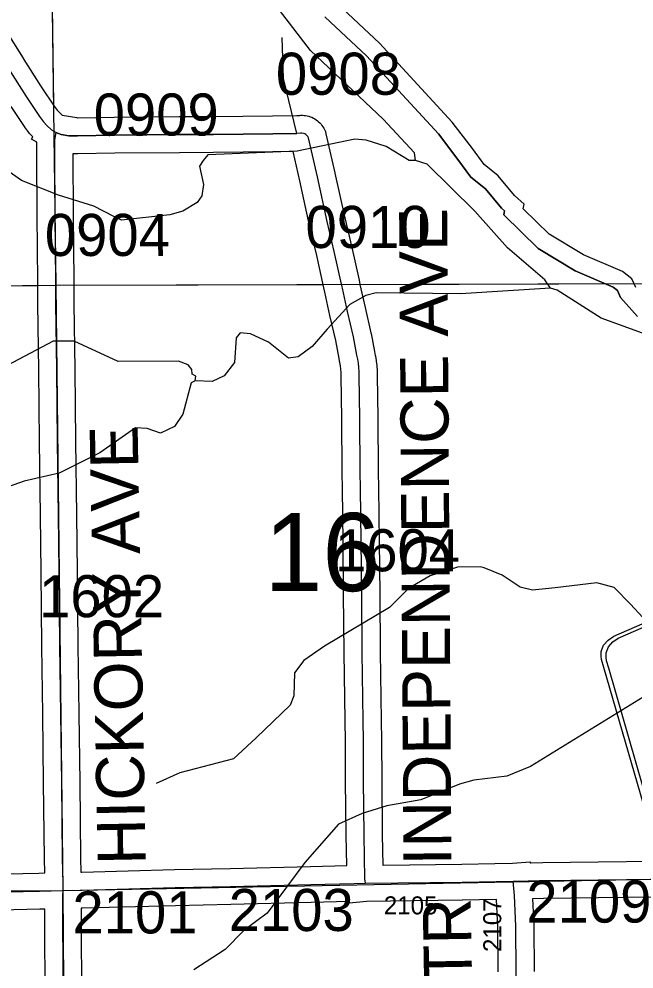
# Model space of a CAD drawing. Extents: x 23.6 to 68.7, y -63 to -29.
# Drawn here: x 40.707 to 41.731, y -54.804 to -53.223 of the extents above; entities that cross this region are included whole.
import ezdxf

# ---------------------------------------------------------------- set-up
doc = ezdxf.new("R2010")
doc.units = 0
for name, color, linetype in [('tdCoHydroRiver', 7, 'Continuous'), ('tdCoSecRdNmbr', 7, 'Continuous'), ('tdCoSecRdTxt', 7, 'Continuous'), ('tdCoSecRteBand', 7, 'Continuous'), ('tdCoSecRteCL', 7, 'Continuous'), ('tdCoSectLine', 7, 'Continuous'), ('tdCoSectLinePart', 7, 'Continuous'), ('tdCoSectNmbr', 7, 'Continuous'), ('tdCoShieldCoRteHrd', 7, 'Continuous'), ('tdCoSurfAsphalt', 7, 'Continuous'), ('tdCoSurfGravel', 7, 'Continuous'), ('tdCoSurfLNO', 7, 'Continuous'), ('tdCoTwpBndry', 7, 'Continuous'), ('tdCoTwpBndryShd', 7, 'Continuous')]:
    doc.layers.add(name, color=color, linetype=linetype)

msp = doc.modelspace()

# ---------------------------------------------------------------- linework, layer by layer
at = {"layer": 'tdCoHydroRiver'}
for points in [[(41.7341, -53.6693), (41.7276, -53.6551), (41.7117, -53.6427), (41.6468, -53.6149), (41.5896, -53.5807), (41.5466, -53.5385), (41.5481, -53.5306), (41.5322, -53.5165), (41.505, -53.4836), (41.4812, -53.4649), (41.462, -53.4382), (41.4284, -53.3944), (41.3072, -53.2629), (41.2371, -53.1973)], [(41.3674, -53.4581), (41.3657, -53.4455), (41.3131, -53.3891), (41.1921, -53.2751), (41.1409, -53.2077)], [(41.3674, -53.4581), (41.3564, -53.4582), (41.3183, -53.4349), (41.285, -53.4241), (41.2661, -53.4227), (41.17, -53.4426), (41.0216, -53.4487), (41.0138, -53.4583), (41.0076, -53.4678), (41.0142, -53.4978), (41.0112, -53.5167), (41.0035, -53.5278), (40.9799, -53.5423), (40.9579, -53.5488), (40.8775, -53.5575), (40.8648, -53.5513), (40.8315, -53.5342), (40.7729, -53.5158), (40.7111, -53.4912), (40.6618, -53.4569)], [(41.592, -53.6706), (41.5824, -53.6565), (41.5204, -53.6034), (41.4661, -53.5424), (41.3864, -53.4642), (41.3674, -53.4581)], [(41.592, -53.6706), (41.4422, -53.68), (41.3017, -53.6781), (41.2843, -53.683), (41.2576, -53.6975), (41.2201, -53.7389), (41.1952, -53.7676), (41.1716, -53.7851), (41.1559, -53.7869), (41.1225, -53.7603), (41.0924, -53.7464), (41.075, -53.745), (41.0687, -53.753), (41.066, -53.794), (41.0488, -53.8163), (41.0284, -53.826), (41, -53.8247)], [(42.096, -54.3778), (42.099, -54.3604), (42.1269, -54.3033), (42.133, -54.2859), (42.1377, -54.2811), (42.1407, -54.2669), (42.1501, -54.2542), (42.1698, -54.1735), (42.1633, -54.1467), (42.1098, -54.002), (42.0905, -53.9674), (42.0379, -53.9127), (41.9759, -53.8659), (41.8854, -53.8083), (41.7696, -53.7542), (41.6762, -53.7204), (41.6031, -53.6737), (41.592, -53.6706)], [(41, -53.8247), (41.0015, -53.8168), (40.9951, -53.8137), (40.995, -53.8058), (40.9887, -53.7979), (40.9728, -53.7918), (40.8718, -53.7927), (40.7989, -53.7587), (40.7641, -53.759), (40.6872, -53.7992)], [(41, -53.8247), (40.9937, -53.8279), (40.98, -53.8801), (40.966, -53.9007), (40.9424, -53.912), (40.9202, -53.9043), (40.9012, -53.9029), (40.8417, -53.9446), (40.7741, -53.9784), (40.7158, -53.9915), (40.6796, -54.0045), (40.6687, -54.0172), (40.6658, -54.0441), (40.6565, -54.0631), (40.5817, -54.168), (40.5693, -54.1871), (40.4361, -54.4536), (40.4251, -54.4631), (40.4221, -54.4758), (40.4018, -54.4981), (40.3687, -54.511), (40.3087, -54.5053), (40.2709, -54.5199), (40.2396, -54.5423)], [(41.7456, -54.2185), (41.7249, -54.1966), (41.6978, -54.1685), (41.6693, -54.1609), (41.5999, -54.1694), (41.5621, -54.1729), (41.5415, -54.1684), (41.5113, -54.1481), (41.4812, -54.1358), (41.4749, -54.1343), (41.437, -54.1346), (41.3914, -54.1493), (41.3553, -54.1701), (41.324, -54.202), (41.2157, -54.2662), (41.1812, -54.2902), (41.1656, -54.3109), (41.1644, -54.3488), (41.1582, -54.3646), (41.1019, -54.4188), (41.0643, -54.4539), (40.9746, -54.4769), (40.9353, -54.4946)], [(41.8411, -54.3013), (41.8364, -54.3076), (41.7751, -54.3335), (41.5585, -54.4666), (41.5192, -54.4827), (41.464, -54.4896), (41.4404, -54.4961), (41.376, -54.522), (41.3192, -54.532), (41.2783, -54.545), (41.239, -54.5627), (41.1828, -54.6264), (41.1204, -54.7107), (41.0812, -54.7395), (41.05, -54.7713), (40.9982, -54.805)]]:
    msp.add_lwpolyline(points, dxfattribs=at)
at = {"layer": 'tdCoSecRteBand'}
for points in [[(40.6744, -53.2263), (40.714, -53.2881), (40.7141, -53.2882), (40.7141, -53.2882), (40.7438, -53.3353), (40.7654, -53.3675), (40.7706, -53.3745), (40.7748, -53.3789), (40.7788, -53.3828), (40.8031, -53.3868), (40.803, -53.3872), (40.8042, -53.3872), (40.8653, -53.3861), (40.8654, -53.3861), (40.8656, -53.3861), (40.9736, -53.3851), (40.9736, -53.3851), (40.9737, -53.3851), (41.0305, -53.3847), (41.1291, -53.3838), (41.1693, -53.383), (41.1744, -53.383), (41.176, -53.3828), (41.1789, -53.3826), (41.1818, -53.383), (41.1841, -53.3833), (41.187, -53.3837), (41.1898, -53.3846), (41.192, -53.3853), (41.1947, -53.3862), (41.1973, -53.3876), (41.1993, -53.3888), (41.2019, -53.3902), (41.2041, -53.3921), (41.2058, -53.3936), (41.2081, -53.3955), (41.2099, -53.3978), (41.2113, -53.3996), (41.2131, -53.4019), (41.2145, -53.4045), (41.2155, -53.4066), (41.2173, -53.41), (41.2181, -53.4137), (41.2329, -53.4788), (41.233, -53.4789), (41.233, -53.479), (41.2494, -53.5533), (41.261, -53.6029), (41.261, -53.603), (41.2611, -53.6031), (41.2732, -53.6572), (41.2732, -53.6573), (41.2733, -53.6575), (41.2747, -53.6643), (41.2832, -53.7027), (41.2929, -53.7447), (41.293, -53.7453), (41.2932, -53.7459), (41.2988, -53.7761), (41.3002, -53.7825), (41.3004, -53.7832), (41.3005, -53.7839), (41.3016, -53.7908), (41.3017, -53.7915), (41.3018, -53.7922), (41.3026, -53.7991), (41.3027, -53.7998), (41.3027, -53.8005), (41.3032, -53.8074), (41.3032, -53.8081), (41.3032, -53.8089), (41.3034, -53.8158), (41.3034, -53.8159), (41.3034, -53.816), (41.3042, -53.8865), (41.3042, -53.8865), (41.3042, -53.8865), (41.3052, -53.9758), (41.3055, -54.0036), (41.3055, -54.0036), (41.3055, -54.0036), (41.3065, -54.092), (41.3075, -54.1793), (41.3075, -54.1794), (41.3075, -54.1794), (41.3083, -54.2765), (41.3098, -54.3895), (41.3104, -54.4236), (41.3104, -54.4238), (41.3104, -54.424), (41.3108, -54.4897), (41.3118, -54.5801), (41.3125, -54.6307), (41.3133, -54.6307), (41.4442, -54.629), (41.4994, -54.6279), (41.5287, -54.6273), (41.5578, -54.6253), (41.5579, -54.6267), (41.5594, -54.6267), (41.5791, -54.6263), (41.5792, -54.6263), (41.5793, -54.6263), (41.6711, -54.6251), (41.6711, -54.6251), (41.6711, -54.6251), (41.765, -54.624)], [(40.6321, -54.6465), (40.7402, -54.6441), (40.7501, -54.6438), (40.7495, -54.6201), (40.7495, -54.6199), (40.7495, -54.6198), (40.748, -54.4938), (40.7466, -54.3794), (40.7451, -54.2662), (40.7451, -54.2661), (40.7451, -54.2661), (40.7436, -54.1432), (40.7436, -54.1431), (40.7436, -54.1431), (40.7428, -54.0484), (40.7413, -53.9265), (40.7398, -53.8063), (40.7382, -53.6972), (40.7382, -53.6966), (40.7382, -53.696), (40.7385, -53.6855), (40.7385, -53.6546), (40.7375, -53.6089), (40.7375, -53.6087), (40.7375, -53.6085), (40.737, -53.5451), (40.737, -53.545), (40.737, -53.545), (40.7365, -53.4528), (40.7365, -53.4527), (40.7365, -53.4526), (40.7365, -53.4278), (40.7277, -53.4228), (40.7299, -53.4188), (40.7258, -53.4145), (40.7246, -53.4132), (40.7236, -53.4118), (40.7168, -53.4027), (40.7164, -53.4021), (40.7159, -53.4015), (40.6937, -53.3683)], [(40.8101, -54.6423), (40.8113, -54.6423), (40.9659, -54.6382), (40.9659, -54.6382), (40.966, -54.6382), (41.0585, -54.6362), (41.1921, -54.6329), (41.1921, -54.6329), (41.1921, -54.6329), (41.2526, -54.6315), (41.2518, -54.581), (41.2518, -54.5809), (41.2518, -54.5808), (41.2508, -54.4902), (41.2508, -54.4901), (41.2508, -54.4901), (41.2504, -54.4245), (41.2498, -54.3905), (41.2498, -54.3904), (41.2498, -54.3903), (41.2483, -54.2772), (41.2483, -54.2772), (41.2483, -54.2771), (41.2475, -54.18), (41.2465, -54.0927), (41.2465, -54.0927), (41.2465, -54.0927), (41.2455, -54.0043), (41.2452, -53.9765), (41.2452, -53.9765), (41.2452, -53.9765), (41.2442, -53.8872), (41.2434, -53.8168), (41.2433, -53.8107), (41.2429, -53.8052), (41.2423, -53.7997), (41.2414, -53.7943), (41.2401, -53.7882), (41.24, -53.7879), (41.2399, -53.7875), (41.2343, -53.7575), (41.2247, -53.7161), (41.2247, -53.7159), (41.2247, -53.7158), (41.2161, -53.6772), (41.2161, -53.6771), (41.2161, -53.677), (41.2146, -53.6702), (41.2026, -53.6164), (41.1909, -53.5668), (41.1909, -53.5666), (41.1908, -53.5664), (41.1744, -53.492), (41.1633, -53.4432), (41.1301, -53.4437), (41.13, -53.4438), (41.1298, -53.4438), (41.031, -53.4447), (41.031, -53.4447), (41.0309, -53.4447), (40.9741, -53.4451), (40.8663, -53.4461), (40.8047, -53.4472), (40.8041, -53.4472), (40.8035, -53.4472), (40.7965, -53.447), (40.7965, -53.4525), (40.797, -53.5446), (40.7975, -53.6079), (40.7985, -53.6537), (40.7985, -53.654), (40.7985, -53.6544), (40.7985, -53.686), (40.7985, -53.6863), (40.7984, -53.6867), (40.7982, -53.6969), (40.7998, -53.8055), (40.7998, -53.8055), (40.7998, -53.8056), (40.8013, -53.9257), (40.8013, -53.9257), (40.8013, -53.9257), (40.8028, -54.0477), (40.8028, -54.0478), (40.8028, -54.0478), (40.8036, -54.1425), (40.8051, -54.2654), (40.8066, -54.3786), (40.8066, -54.3786), (40.8066, -54.3787), (40.808, -54.4931), (40.808, -54.4931), (40.808, -54.4931), (40.8095, -54.6189), (40.8101, -54.6423)], [(41.7658, -54.684), (41.6718, -54.6851), (41.5802, -54.6863), (41.562, -54.6867), (41.5643, -54.7308), (41.5643, -54.7314), (41.5643, -54.7321), (41.5648, -54.8076)], [(41.5048, -54.8085), (41.5043, -54.7332), (41.502, -54.6879), (41.4453, -54.689), (41.4452, -54.689), (41.4451, -54.689), (41.2856, -54.691), (41.2572, -54.6941), (41.2569, -54.6915), (41.1935, -54.6929), (41.0599, -54.6962), (41.0599, -54.6962), (41.0598, -54.6962), (40.9674, -54.6982), (40.8129, -54.7023), (40.8129, -54.7023), (40.8128, -54.7023), (40.8111, -54.7023), (40.8102, -54.7023), (40.8102, -54.7309), (40.8108, -54.8442)], [(40.7508, -54.8446), (40.7502, -54.7312), (40.7502, -54.7311), (40.7502, -54.731), (40.7502, -54.7039), (40.7417, -54.7041), (40.7417, -54.7041), (40.7416, -54.7041), (40.6335, -54.7065)]]:
    msp.add_lwpolyline(points, dxfattribs=at)
at = {"layer": 'tdCoSecRteCL'}
for points in [[(40.6888, -53.3043), (40.7187, -53.3516), (40.7409, -53.3848), (40.7476, -53.3939), (40.7535, -53.4001), (40.7609, -53.4072), (40.7686, -53.4115)], [(40.7803, -54.6731), (40.7805, -54.6608), (40.7795, -54.6194), (40.778, -54.4935), (40.7766, -54.379), (40.7751, -54.2658), (40.7736, -54.1428), (40.7728, -54.0481), (40.7713, -53.9261), (40.7698, -53.8059), (40.7682, -53.6968), (40.7685, -53.6859), (40.7685, -53.6543), (40.7675, -53.6083), (40.767, -53.5448), (40.7665, -53.4526), (40.7665, -53.4235), (40.7686, -53.4115)], [(41.2837, -54.661), (41.2829, -54.6535), (41.2818, -54.5805), (41.2808, -54.4899), (41.2804, -54.4241), (41.2798, -54.3899), (41.2783, -54.2768), (41.2775, -54.1797), (41.2765, -54.0924), (41.2755, -54.0039), (41.2752, -53.9761), (41.2742, -53.8869), (41.2734, -53.8163), (41.2732, -53.8094), (41.2728, -53.8025), (41.272, -53.7956), (41.2709, -53.7888), (41.2694, -53.782), (41.2637, -53.7514), (41.254, -53.7093), (41.2454, -53.6707), (41.2439, -53.6638), (41.2318, -53.6097), (41.2201, -53.5599), (41.2037, -53.4854), (41.1889, -53.4203), (41.1878, -53.4183), (41.1864, -53.4164), (41.1846, -53.4149), (41.1826, -53.4138), (41.1804, -53.4131), (41.1781, -53.4128), (41.1757, -53.4129), (41.1698, -53.413), (41.1295, -53.4138), (41.0307, -53.4147), (40.9738, -53.4151), (40.8658, -53.4161), (40.8042, -53.4172), (40.7897, -53.4169), (40.7774, -53.4149), (40.7708, -53.4128), (40.7686, -53.4115)], [(41.53, -54.6573), (41.5797, -54.6563), (41.6715, -54.6551), (41.7655, -54.654), (41.8572, -54.6524), (41.9942, -54.6504), (42.0639, -54.6494), (42.1483, -54.6477), (42.2446, -54.6464), (42.3372, -54.6442), (42.4019, -54.6439), (42.467, -54.6429), (42.528, -54.6411), (42.5708, -54.637), (42.6145, -54.6314), (42.6669, -54.6259), (42.7237, -54.618), (42.8031, -54.6082), (42.8509, -54.6022), (42.8827, -54.5983), (42.9712, -54.5877), (43.0164, -54.5817), (43.0577, -54.5763)], [(40.7803, -54.6731), (40.8121, -54.6723), (40.9667, -54.6682), (41.0592, -54.6662), (41.1928, -54.6629), (41.2648, -54.6613), (41.2837, -54.661)], [(41.2837, -54.661), (41.4447, -54.659), (41.53, -54.6573)], [(41.6027, -55.4258), (41.5969, -55.4147), (41.5827, -55.3854), (41.5657, -55.3518), (41.5425, -55.3043), (41.5411, -55.2987), (41.54, -55.2931), (41.5392, -55.2873), (41.5389, -55.2816), (41.5384, -55.2625), (41.5377, -55.1637), (41.5375, -55.132), (41.5368, -55.0514), (41.5363, -54.9354), (41.5353, -54.8221), (41.5348, -54.8083), (41.5343, -54.7323), (41.5317, -54.6811), (41.53, -54.6573)], [(39.7779, -54.6789), (39.8005, -54.6786), (39.9453, -54.678), (40.096, -54.6777), (40.2061, -54.6765), (40.2766, -54.676), (40.3855, -54.676), (40.4609, -54.6771), (40.5579, -54.6783), (40.6328, -54.6765), (40.741, -54.6741), (40.7803, -54.6731)], [(40.7808, -54.8445), (40.7802, -54.731), (40.7802, -54.6825), (40.7803, -54.6731)]]:
    msp.add_lwpolyline(points, dxfattribs=at)
at = {"layer": 'tdCoSectLine'}
for points in [[(40.7549, -52.667), (40.7682, -53.6656)], [(39.7642, -53.6757), (40.7682, -53.6656)], [(40.7682, -53.6656), (41.771, -53.6628)], [(40.7682, -53.6656), (40.78, -54.6731)], [(40.78, -54.6731), (41.787, -54.6536)], [(39.7776, -54.6788), (40.78, -54.6731)], [(40.78, -54.6731), (40.787, -55.6724)]]:
    msp.add_lwpolyline(points, dxfattribs=at)
at = {"layer": 'tdCoSectLinePart'}
for points in [[(40.7549, -52.667), (40.7642, -53.3662)], [(39.7942, -53.6754), (40.7377, -53.6659)], [(40.7976, -53.6655), (41.2129, -53.6644)], [(41.2744, -53.6642), (41.771, -53.6628)]]:
    msp.add_lwpolyline(points, dxfattribs=at)
at = {"layer": 'tdCoShieldCoRteHrd'}
for points in [[(41.7627, -54.5847), (41.6808, -54.3018), (41.6769, -54.2887), (41.6762, -54.2828), (41.6762, -54.275), (41.6804, -54.2647), (41.6877, -54.2562), (41.6973, -54.2495), (41.8646, -54.1772), (41.8721, -54.1755), (41.8825, -54.1746), (41.8929, -54.1755), (41.9004, -54.1772), (42.0677, -54.2495), (42.0773, -54.2562), (42.0846, -54.2647), (42.0888, -54.275), (42.0888, -54.2828), (42.0881, -54.2887), (42.0842, -54.3018), (42.0023, -54.5847)], [(41.7686, -54.5784), (41.6889, -54.3031), (41.6851, -54.2905), (41.6844, -54.2849), (41.6844, -54.2773), (41.6885, -54.2674), (41.6955, -54.2593), (41.7047, -54.2529), (41.8653, -54.1834), (41.8725, -54.1819), (41.8825, -54.181), (41.8925, -54.1819), (41.8997, -54.1834), (42.0603, -54.2529), (42.0695, -54.2593), (42.0765, -54.2674), (42.0806, -54.2773), (42.0806, -54.2849), (42.0799, -54.2905), (42.0761, -54.3031), (41.9964, -54.5784)]]:
    msp.add_lwpolyline(points, close=True, dxfattribs=at)
at = {"layer": 'tdCoSurfAsphalt'}
msp.add_lwpolyline([(40.6328, -54.6765), (40.741, -54.6741), (40.7803, -54.6731), (40.8121, -54.6723), (40.9667, -54.6682), (41.0592, -54.6662), (41.1928, -54.6629), (41.2648, -54.6613), (41.2837, -54.661), (41.4447, -54.659), (41.53, -54.6573), (41.5797, -54.6563), (41.6715, -54.6551), (41.7655, -54.654)], dxfattribs=at)
at = {"layer": 'tdCoSurfGravel'}
for points in [[(40.6888, -53.3043), (40.7187, -53.3516), (40.7409, -53.3848), (40.7476, -53.3939), (40.7535, -53.4001), (40.7609, -53.4072), (40.7686, -53.4115)], [(40.7808, -54.8445), (40.7802, -54.731), (40.7802, -54.6825), (40.7803, -54.6731), (40.7805, -54.6608), (40.7795, -54.6194), (40.778, -54.4935), (40.7766, -54.379), (40.7751, -54.2658), (40.7736, -54.1428), (40.7728, -54.0481), (40.7713, -53.9261), (40.7698, -53.8059), (40.7682, -53.6968), (40.7685, -53.6859), (40.7685, -53.6543), (40.7675, -53.6083), (40.767, -53.5448), (40.7665, -53.4526), (40.7665, -53.4235), (40.7686, -53.4115)], [(40.7686, -53.4115), (40.7708, -53.4128), (40.7774, -53.4149), (40.7897, -53.4169), (40.8042, -53.4172), (40.8658, -53.4161), (40.9738, -53.4151), (41.0307, -53.4147), (41.1295, -53.4138), (41.1698, -53.413)], [(41.2837, -54.661), (41.2829, -54.6535), (41.2818, -54.5805), (41.2808, -54.4899), (41.2804, -54.4241), (41.2798, -54.3899), (41.2783, -54.2768), (41.2775, -54.1797), (41.2765, -54.0924), (41.2755, -54.0039), (41.2752, -53.9761), (41.2742, -53.8869), (41.2734, -53.8163), (41.2732, -53.8094), (41.2728, -53.8025), (41.272, -53.7956), (41.2709, -53.7888), (41.2694, -53.782), (41.2637, -53.7514), (41.254, -53.7093), (41.2454, -53.6707), (41.2439, -53.6638), (41.2318, -53.6097), (41.2201, -53.5599), (41.2037, -53.4854), (41.1889, -53.4203), (41.1878, -53.4183), (41.1864, -53.4164), (41.1846, -53.4149), (41.1826, -53.4138), (41.1804, -53.4131), (41.1781, -53.4128), (41.1757, -53.4129), (41.1698, -53.413)], [(41.5375, -55.132), (41.5368, -55.0514), (41.5363, -54.9354), (41.5353, -54.8221), (41.5348, -54.8083), (41.5343, -54.7323), (41.5317, -54.6811), (41.53, -54.6573)]]:
    msp.add_lwpolyline(points, dxfattribs=at)
at = {"layer": 'tdCoSurfLNO'}
for p, q in [((41.1472, -53.3218), (41.145, -53.2535)), ((41.1698, -53.413), (41.1472, -53.3218))]:
    msp.add_line(p, q, dxfattribs=at)
at = {"layer": 'tdCoTwpBndry'}
msp.add_lwpolyline([(41.7366, -53.7177), (41.7085, -53.6859), (41.7033, -53.6743), (41.6962, -53.6688), (41.633, -53.6418), (41.5711, -53.6047), (41.514, -53.5487), (41.5153, -53.5418), (41.5104, -53.5375), (41.4839, -53.5053), (41.4592, -53.486), (41.4378, -53.4562), (41.4053, -53.4138), (41.2858, -53.2842), (41.2255, -53.2277), (41.2162, -53.219)], dxfattribs=at)
at = {"layer": 'tdCoTwpBndryShd'}
msp.add_lwpolyline([(41.2162, -53.219), (41.2255, -53.2277), (41.2858, -53.2842), (41.4053, -53.4138), (41.4378, -53.4562), (41.4592, -53.486), (41.4839, -53.5053), (41.5104, -53.5375), (41.5153, -53.5418), (41.514, -53.5487), (41.5711, -53.6047), (41.633, -53.6418), (41.6962, -53.6688), (41.7033, -53.6743), (41.7085, -53.6859), (41.7366, -53.7177)], dxfattribs=at)

# ---------------------------------------------------------------- texts
at = {"layer": 'tdCoSecRdNmbr'}
for s, height, rotation, p in [('0908', 0.07, 0.0319, (41.1347, -53.3488)), ('0909', 0.07, 0.0319, (40.8313, -53.4167)), ('0910', 0.07, 0.0322, (41.184, -53.6037)), ('0904', 0.07, 0.0319, (40.75, -53.617)), ('1604', 0.07, 0.0322, (41.2331, -54.1418)), ('1602', 0.07, 0.0319, (40.7404, -54.2182)), ('2109', 0.07, 0.0324, (41.5517, -54.7264)), ('2101', 0.07, 0.0319, (40.7959, -54.7444)), ('2103', 0.07, 0.0321, (41.0561, -54.7404)), ('2105', 0.03, 0.0322, (41.3144, -54.7127)), ('2107', 0.03, 90.0311, (41.51, -54.7753))]:
    msp.add_text(s, height=height, rotation=rotation, dxfattribs=at).set_placement(p)
at = {"layer": 'tdCoSecRdTxt'}
for s, rotation, p in [('INDEPENDENCE AVE', 90.3822, (41.4271, -54.6309)), ('HICKORY AVE', 91.0618, (40.918, -54.6297)), ('JAMES TR', 91, (41.4682, -55.2137))]:
    msp.add_text(s, height=0.08, rotation=rotation, dxfattribs=at).set_placement(p)
at = {"layer": 'tdCoSectNmbr'}
msp.add_text('16', height=0.13, rotation=0.0321, dxfattribs=at).set_placement((41.1153, -54.1748))

doc.saveas('drawing.dxf')
